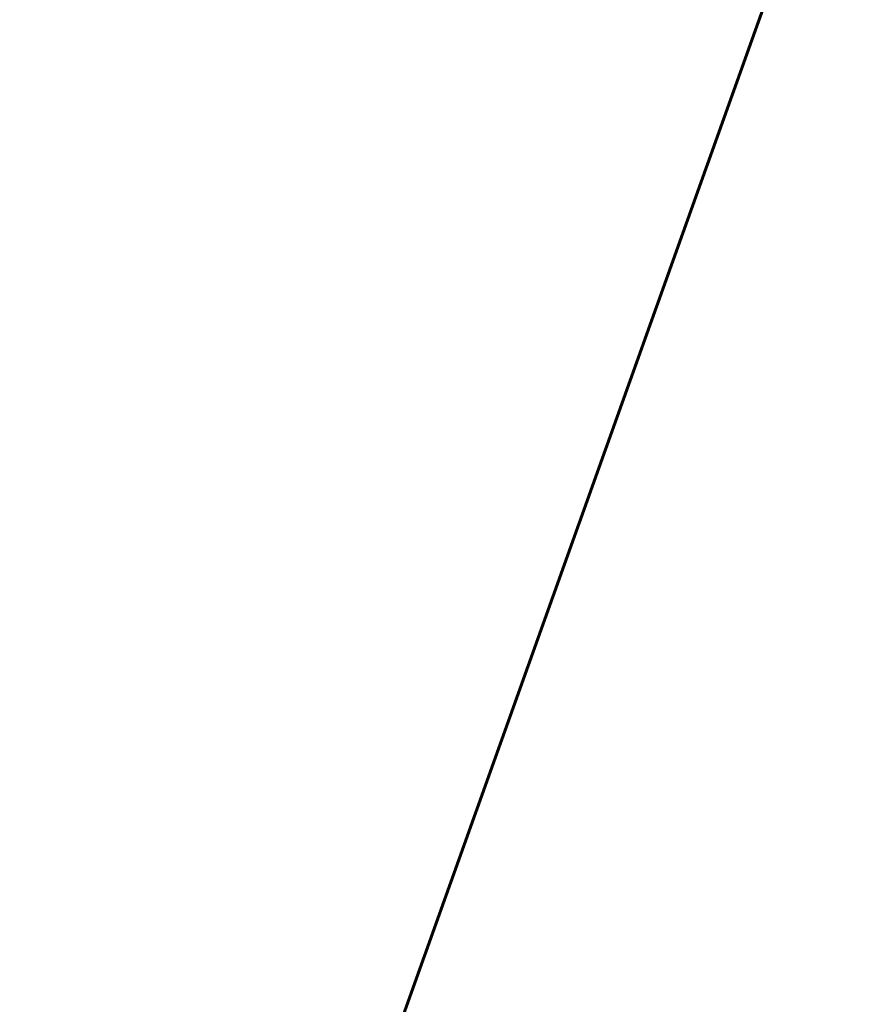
# Model space of a CAD drawing. Header units: metres. Extents: x 134157 to 138734, y 451157 to 455772.
# Tile 721 of 1056: x 136600 to 136640, y 454047 to 454093. Entities that reach past the tile are written whole.
import ezdxf

# ---------------------------------------------------------------- set-up
doc = ezdxf.new("R2010")
doc.units = ezdxf.units.M
doc.layers.add('-DR-alg-bladkaders viewports', color=7, linetype='Continuous', lineweight=60)
doc.layers.add('-DR-nw-gr-arc-gras', color=7, linetype='Continuous', true_color=0xb5d5a4)
pattern_1 = [(115.335625, (136419.71802, 453326.2367), (-0.223681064, -0.105903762), [0.06, -0.187485]), (205.335625, (136419.71802, 453326.2367), (0.105903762, -0.223681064), [0.06, -0.187485])]

msp = doc.modelspace()

# ---------------------------------------------------------------- hatches: boundary and pattern name
at = {"layer": '-DR-nw-gr-arc-gras', "transparency": 33554687}
h = msp.add_hatch(dxfattribs=at)
h.set_pattern_fill('AGR-BOLLEN', color=256, scale=0.1, pattern_type=2)
h.set_pattern_definition(pattern_1)
edge = h.paths.add_edge_path()
edge.add_arc((-7000776.81, 3043164.568), 7592527.997, 340.0567505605, 340.0572256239)
edge.add_line((136455.782, 453494.254), (136455.124, 453494.493))
edge.add_arc((380495.222, 364992.548), 259592.304, 160.06665688, 160.08044536)
edge.add_line((136433.832, 453435.762), (136433.813, 453435.768))
edge.add_line((136433.813, 453435.768), (136432.179, 453431.255))
edge.add_line((136432.179, 453431.255), (136432.198, 453431.248))
edge.add_line((136432.198, 453431.248), (136431.678, 453429.87))
edge.add_line((136431.678, 453429.87), (136432.336, 453429.631))
edge.add_line((136432.336, 453429.631), (136434.309, 453435.077))
h = msp.add_hatch(dxfattribs=at)
h.set_pattern_fill('AGR-BOLLEN', color=256, scale=0.1, pattern_type=2)
h.set_pattern_definition(pattern_1)
edge = h.paths.add_edge_path()
edge.add_line((136644.275, 454017.422), (136643.935, 454016.481))
edge.add_line((136643.935, 454016.481), (136643.884, 454016.34))
edge.add_line((136643.884, 454016.34), (136644.542, 454016.102))
edge.add_arc((1711333.983, -116117.427), 1674723.582, 160.095672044, 160.096657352, ccw=False)
edge.add_line((136654.347, 454043.181), (136653.689, 454043.42))
edge.add_line((136653.689, 454043.42), (136653.638, 454043.279))
edge.add_line((136653.638, 454043.279), (136653.298, 454042.339))
edge.add_line((136653.298, 454042.339), (136644.275, 454017.422))
h = msp.add_hatch(dxfattribs=at)
h.set_pattern_fill('AGR-BOLLEN', color=256, scale=0.1, pattern_type=2)
h.set_pattern_definition(pattern_1)
h.paths.add_polyline_path([(136623.282, 453954.452, 0.016644), (136622.293, 453951.407), (136620.715, 453945.94, -0.016644), (136619.648, 453942.654), (136615.175, 453930.3), (136616.115, 453929.96), (136620.588, 453942.314, 0.016644), (136621.676, 453945.662), (136623.253, 453951.13, -0.016644), (136624.222, 453954.111), (136660.14, 454053.226), (136661.74, 454052.55), (136663.585, 454057.802), (136661.993, 454058.364), (136678.286, 454103.417), (136677.345, 454103.757)])

# ---------------------------------------------------------------- linework, layer by layer
at = {"layer": '-DR-alg-bladkaders viewports'}
msp.add_lwpolyline([(136698.08, 454116.464), (136632.635, 453933.324), (136583.961, 453950.718), (136649.406, 454133.858)], close=True, dxfattribs=at)

doc.saveas('drawing.dxf')
